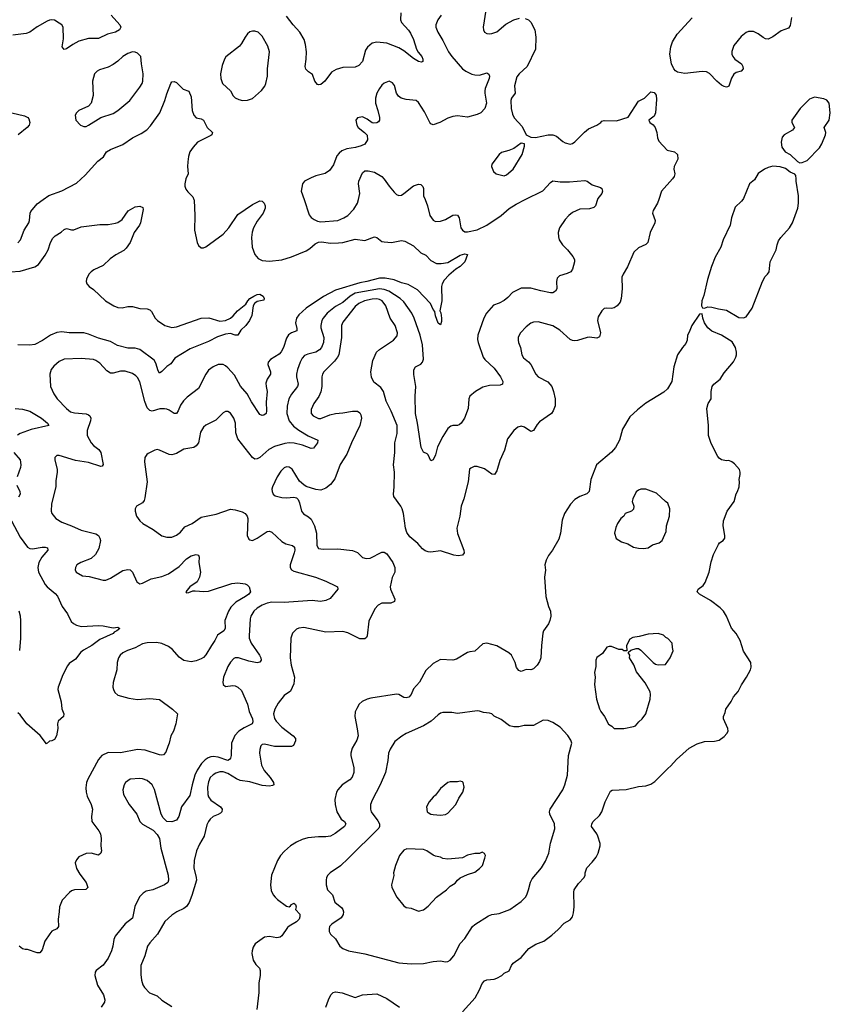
# Model space of a CAD drawing. Header units: inches. Extents: x 1954678 to 2060271, y 904822 to 1016299.
# Tile 334 of 403: x 2033306 to 2039940, y 953413 to 961472. Entities that reach past the tile are written whole.
import ezdxf

# ---------------------------------------------------------------- set-up
doc = ezdxf.new("R2010")
doc.units = ezdxf.units.IN
doc.header["$MEASUREMENT"] = 0
doc.layers.add('C0935', color=7, linetype='Continuous')
doc.layers.add('C0936', color=7, linetype='Continuous')

msp = doc.modelspace()

# ---------------------------------------------------------------- linework, layer by layer
at = {"layer": 'C0935', "color": 5}
for points, elevation in [([(2033230, 959408.4), (2033310, 959415.2), (2033431.3, 959448.7), (2033460.4, 959470), (2033515.8, 959544.2), (2033538.8, 959590), (2033557.3, 959650), (2033576.1, 959683.9), (2033596, 959704), (2033646, 959734), (2033670, 959754.8), (2033690, 959764), (2033730, 959753.4), (2033750, 959753.4), (2033810, 959776.4), (2033962.6, 959797.4), (2034030, 959795.3), (2034090, 959806.3), (2034110, 959813.1), (2034144, 959836), (2034192.4, 959907.6), (2034250, 959939.5), (2034290, 959945.5), (2034314.2, 959934.2), (2034317.6, 959917.6), (2034294, 959810), (2034286.4, 959790), (2034243.1, 959730), (2034208.9, 959650), (2034178.4, 959601.6), (2034157.6, 959582.4), (2034093, 959547), (2034045.6, 959514.4), (2033990, 959460.5), (2033914, 959426), (2033890.6, 959410), (2033872.7, 959390), (2033853, 959350), (2033850.5, 959330), (2033855.5, 959310), (2033874, 959290), (2033910, 959265.3), (2034008.9, 959170), (2034076.4, 959130), (2034110, 959116.9), (2034145.2, 959114.8), (2034190, 959123.6), (2034230, 959124.4), (2034290, 959108.9), (2034350, 959105.3), (2034370, 959098.4), (2034384, 959084), (2034414.4, 959030), (2034433, 959010), (2034494.9, 958970), (2034550, 958953), (2034590, 958959.3), (2034790.4, 959030.4), (2034852.7, 959032.7), (2034943.7, 959003.7), (2034990, 959010.3), (2035030, 959030.2), (2035052.6, 959047.4), (2035089.3, 959090.7), (2035157.2, 959142.8), (2035172, 959170), (2035189.5, 959190), (2035222, 959210), (2035250, 959224.2), (2035270, 959226.7), (2035298, 959210), (2035306.8, 959190), (2035303.6, 959176.4), (2035250, 959166), (2035226.8, 959150), (2035218, 959130), (2035206.8, 959050), (2035187.3, 959010), (2035157.3, 958970), (2035115.5, 958930), (2035090, 958889.3), (2035070.4, 958889.6), (2035030, 958902.9), (2034990, 958897.4), (2034924.1, 958875.9), (2034850, 958839.5), (2034700.6, 958779.4), (2034576.7, 958703.3), (2034544, 958656), (2034510, 958634.7), (2034470, 958593.6), (2034450, 958579.3), (2034438.3, 958598.3), (2034420.9, 958660.9), (2034405.6, 958685.6), (2034290, 958773.1), (2034250, 958784.7), (2034190, 958783.8), (2034105.2, 958805.2), (2034050, 958837.3), (2033950, 958865), (2033870, 958899.1), (2033830, 958909), (2033710, 958910.5), (2033650, 958917.7), (2033610, 958912.8), (2033558.7, 958890), (2033492.8, 958847.2), (2033430, 958815.1), (2033390, 958808.7), (2033290, 958811.1)], 520), ([(2033290, 959645.5), (2033311.8, 959670), (2033342.4, 959750), (2033379.8, 959810), (2033387.6, 959830), (2033392.3, 959887.7), (2033398.2, 959901.8), (2033450, 959965.5), (2033497.8, 960000)], 540), ([(2034732.4, 960000), (2034734.8, 959994.8), (2034740.3, 959870), (2034736.5, 959750), (2034758.4, 959650), (2034770, 959624), (2034790, 959605.5), (2034810, 959603.8), (2034830, 959613.4), (2034970, 959716.4), (2035016.3, 959770), (2035090, 959878.4), (2035210, 959958.7), (2035270, 959990.8), (2035290, 959986), (2035306, 959970), (2035314.8, 959950), (2035315.5, 959930), (2035297.6, 959890), (2035250, 959823.6), (2035219, 959770), (2035207.6, 959732.4), (2035202.6, 959690), (2035208.2, 959610), (2035229.3, 959549.3), (2035257.2, 959517.2), (2035290, 959500.4), (2035350, 959497), (2035450, 959505.8), (2035530, 959531.1), (2035650, 959580.2), (2035680.2, 959599.8), (2035723.1, 959636.9), (2035750, 959651.5), (2035774.6, 959654.6), (2035850, 959643.8), (2035914.9, 959645.1), (2035950.6, 959649.4), (2036050, 959677.1), (2036130, 959665.2), (2036210, 959695.8), (2036230, 959688.7), (2036270, 959657.7), (2036290, 959654), (2036350, 959649.1), (2036430, 959663.9), (2036458.9, 959658.9), (2036530, 959621.3), (2036590, 959564.9), (2036630, 959544.9), (2036670, 959502), (2036716.4, 959476.4), (2036755.8, 959475.8), (2036810, 959485.5), (2036910, 959544.9), (2036950, 959556.4), (2036971.3, 959551.3), (2036948.5, 959490), (2036910, 959451.2), (2036876.4, 959430), (2036819.2, 959380.8), (2036780.4, 959339.6), (2036763.1, 959310), (2036758.9, 959290), (2036760.4, 959170), (2036744, 959090), (2036752, 959072), (2036758.7, 959030), (2036758.3, 959001.7), (2036750, 958975.3), (2036730, 958989), (2036710, 959049), (2036704.2, 959084.2), (2036690, 959100.9), (2036666.6, 959150), (2036560.7, 959260.7), (2036485.1, 959305.1), (2036430, 959319.8), (2036370, 959343.2), (2036296.5, 959356.5), (2036250, 959357.2), (2036148, 959330), (2036090, 959319.9), (2035890, 959257.4), (2035792.1, 959207.9), (2035650, 959110.9), (2035590, 959056.9), (2035571.4, 959030), (2035561.8, 958990), (2035574, 958946), (2035573.8, 958926.2), (2035530, 958909.8), (2035505.9, 958894.1), (2035490, 958864.5), (2035466.2, 958790), (2035445.9, 958754.1), (2035430, 958736), (2035358.8, 958690), (2035339.1, 958670), (2035337.1, 958650), (2035358.3, 958590), (2035358, 958570), (2035330.2, 958529.8), (2035321.4, 958498.6), (2035322.2, 958470), (2035331, 958430), (2035323.2, 958343.2), (2035326, 958270), (2035322.4, 958250), (2035305.1, 958234.9), (2035290, 958231.6), (2035270, 958241.6), (2035204.1, 958344.1), (2035167.7, 958410), (2035113.4, 958473.4), (2035063, 958563), (2035010, 958623), (2034990, 958640.5), (2034970, 958649.6), (2034930, 958649.6), (2034888.1, 958631.9), (2034850, 958602.9), (2034830, 958572.3), (2034770, 958453.6), (2034676.6, 958383.4), (2034647, 958353), (2034622.8, 958317.2), (2034604.2, 958270), (2034590, 958247.8), (2034570, 958249.7), (2034530, 958276.1), (2034510, 958285.6), (2034490, 958288.7), (2034453.1, 958286.9), (2034390, 958268.4), (2034370, 958274.7), (2034350, 958294.5), (2034330, 958346.6), (2034290, 958507), (2034270, 958542.9), (2034256.8, 958556.8), (2034230, 958575.4), (2034170, 958595.6), (2034130, 958595.6), (2034070, 958579.3), (2034050, 958579.8), (2034019.2, 958599.2), (2033961, 958661), (2033930, 958684.2), (2033910, 958690.8), (2033810, 958699.8), (2033670, 958694), (2033630, 958675.1), (2033584.1, 958635.9), (2033563.8, 958610), (2033553.7, 958570), (2033559.5, 958470), (2033585.7, 958410), (2033613.1, 958370), (2033690, 958288.8), (2033723.1, 958263.1), (2033754.1, 958254.1), (2033850, 958247.7), (2033870, 958239.5), (2033880.3, 958230), (2033887.6, 958210), (2033885.2, 958190), (2033858.5, 958110), (2033858.5, 958070), (2033890, 958008.8), (2033910, 957987.6), (2033953.9, 957953.9), (2033970, 957930.4), (2033987.9, 957832.1), (2033980.7, 957819.3), (2033970, 957814.5), (2033870, 957847.8), (2033764.1, 957864.1), (2033630, 957904.5), (2033610, 957905.2), (2033594.8, 957890), (2033594, 957870), (2033611.8, 957790), (2033611.8, 957770), (2033602, 957698), (2033600.8, 957650), (2033565.7, 957510), (2033564.4, 957450), (2033568.2, 957430), (2033600.5, 957390), (2033650, 957358.7), (2033730, 957330.3), (2033810, 957294.6), (2033930, 957263.1), (2033950.4, 957250), (2033961.7, 957230), (2033966.3, 957210), (2033954.5, 957145.5), (2033925.9, 957094.1), (2033890, 957063.6), (2033806.8, 957030), (2033774, 957010), (2033762, 956990), (2033759.1, 956970), (2033767.3, 956950), (2033820.9, 956920.9), (2033874.1, 956914.1), (2033990, 956884.9), (2034010, 956884.9), (2034050, 956900.5), (2034150, 956963.8), (2034190, 956973.4), (2034210, 956970.7), (2034230.4, 956950.4), (2034264, 956870), (2034290, 956856.3), (2034310, 956860.5), (2034383.1, 956896.9), (2034470, 956915.2), (2034524.2, 956935.8), (2034610, 956997), (2034670, 957059.5), (2034710, 957084.4), (2034750, 957096.3), (2034770.5, 957090.5), (2034773.7, 957073.7), (2034772.7, 957030), (2034786, 956950), (2034778, 956910), (2034758.8, 956870), (2034698, 956830), (2034666, 956790), (2034670, 956782), (2034690, 956782.8), (2034723.7, 956796.3), (2034741.5, 956798.5), (2034813.3, 956793.3), (2034850, 956795.2), (2035042.9, 956857.1), (2035090, 956862.6), (2035150, 956855.5), (2035168, 956848), (2035182.8, 956830), (2035196, 956790), (2035180.5, 956770), (2035154, 956750), (2035075, 956705), (2035035.1, 956664.9), (2035015.3, 956630), (2034985.9, 956554.1), (2034988.2, 956490), (2034975.5, 956470), (2034926, 956434), (2034903.8, 956390), (2034874.4, 956350), (2034830, 956272.7), (2034810, 956252.3), (2034790, 956240.9), (2034750, 956224.5), (2034710, 956217), (2034650, 956227.3), (2034610, 956254.5), (2034556.2, 956316.2), (2034523.1, 956343.1), (2034470, 956367.5), (2034425.2, 956374.8), (2034348.1, 956371.9), (2034310, 956364.1), (2034250, 956329.8), (2034187.3, 956310), (2034150, 956291.1), (2034128.5, 956271.5), (2034114.6, 956250), (2034104, 956210), (2034101.3, 956150), (2034071.7, 956048.3), (2034068.7, 956008.7), (2034072.4, 955990), (2034084.9, 955964.9), (2034110, 955943.1), (2034198.2, 955918.2), (2034270, 955909.1), (2034370, 955916.5), (2034450, 955908.2), (2034557.1, 955830), (2034598.8, 955790), (2034584, 955710), (2034564.9, 955650), (2034544, 955610), (2034530.6, 955550), (2034517.1, 955522.9), (2034503, 955477), (2034484, 955456), (2034470, 955452.7), (2034450, 955456.2), (2034334, 955494), (2034270, 955497.6), (2034130, 955472.7), (2034030, 955475.1), (2033977.1, 955450), (2033950, 955418), (2033863.6, 955256.4), (2033852.4, 955230), (2033846.1, 955186.1), (2033849.2, 955149.2), (2033857.8, 955117.8), (2033890.4, 955050), (2033903, 955010), (2033893.4, 954950), (2033897.3, 954910), (2033954.4, 954834.4), (2033966.4, 954810), (2033973.4, 954770), (2033970.8, 954710), (2033974.8, 954670), (2033971, 954650), (2033950, 954633.2), (2033890, 954649.7), (2033850, 954648), (2033790, 954619.5), (2033770, 954597.2), (2033761.3, 954570), (2033770, 954526), (2033798.3, 954478.3), (2033850.7, 954410), (2033862.8, 954370), (2033847.3, 954352.7), (2033754, 954350), (2033730, 954340.9), (2033712.3, 954327.7), (2033654.6, 954265.4), (2033630.6, 954210), (2033630.4, 954170.4), (2033621.3, 954110), (2033624, 954050), (2033610.8, 954030), (2033570, 954011.8), (2033552.4, 953990), (2033510.7, 953930), (2033490, 953858), (2033470, 953834), (2033450, 953834), (2033370, 953862), (2033350, 953862), (2033330, 953868.7), (2033302, 953890)], 540), ([(2038034.2, 960000), (2038018.8, 959950), (2038005.5, 959934.5), (2037970, 959923.6), (2037890, 959922), (2037830, 959894), (2037799.1, 959870), (2037770, 959838), (2037724.4, 959770), (2037713, 959730), (2037715.2, 959695.2), (2037722, 959670), (2037746.8, 959630), (2037788.6, 959588.6), (2037833.8, 959533.8), (2037844.9, 959510), (2037844.9, 959490), (2037830.6, 959430), (2037816, 959410), (2037785.8, 959394.2), (2037724.1, 959375.9), (2037703.4, 959356.6), (2037699.1, 959330), (2037700.5, 959270), (2037690.4, 959249.7), (2037670, 959237), (2037650, 959235.6), (2037570, 959252.3), (2037490, 959276), (2037410, 959274), (2037339.4, 959240.6), (2037300.5, 959199.5), (2037270, 959175.1), (2037230, 959152), (2037183.8, 959136.2), (2037124.9, 959070), (2037103.7, 959030), (2037056, 958890), (2037053.5, 958853.5), (2037057, 958830), (2037099.6, 958710), (2037113.4, 958690), (2037190, 958619.5), (2037242, 958550), (2037259.3, 958510), (2037256, 958490), (2037238, 958482), (2037150, 958478.9), (2037095.3, 958464.7), (2037034.8, 958430), (2036990.7, 958390), (2036982, 958370), (2036974.9, 958290), (2036944.9, 958210), (2036919.1, 958170), (2036903.7, 958156.3), (2036890, 958149.7), (2036850, 958151.5), (2036833.4, 958146.6), (2036810, 958125.6), (2036770, 958061.6), (2036724.5, 957975.5), (2036707.7, 957910), (2036690, 957869), (2036670, 957862), (2036648.7, 957910), (2036639.3, 957919.3), (2036610, 957934), (2036591.8, 957970), (2036562.5, 958170), (2036546.2, 958250), (2036542.2, 958390), (2036547.4, 958470), (2036531.1, 958568.9), (2036532.5, 958607.5), (2036544.5, 958630), (2036590, 958652.7), (2036603, 958670), (2036610, 958694), (2036602.5, 958810), (2036583.4, 958890), (2036534.4, 959030), (2036514.4, 959070), (2036450, 959164.1), (2036418.7, 959190), (2036327.1, 959250), (2036290, 959264.9), (2036250, 959269.5), (2036050, 959234.9), (2036010.1, 959210), (2035950, 959158.6), (2035890, 959124.6), (2035821.8, 959070), (2035789.3, 959030), (2035779.7, 959010), (2035770.2, 958970.2), (2035771.3, 958950), (2035793.7, 958870), (2035791.6, 958830), (2035776.8, 958790), (2035760.2, 958770), (2035730, 958750.8), (2035664.7, 958735.3), (2035637.3, 958722.7), (2035617.7, 958702.3), (2035601.7, 958670), (2035579.8, 958610), (2035572.1, 958572.1), (2035572.1, 958550), (2035583.9, 958490), (2035579.1, 958470), (2035531.5, 958408.5), (2035509.2, 958370), (2035494.3, 958310), (2035492.7, 958250), (2035511, 958190), (2035546.7, 958146.7), (2035590, 958113.5), (2035666, 958066), (2035745.5, 958030), (2035743.8, 958010), (2035710, 957966), (2035690, 957962.9), (2035619.3, 957990), (2035553.5, 958006.5), (2035510, 958007.9), (2035476.5, 958003.5), (2035390, 957980.4), (2035345.8, 957954.2), (2035270, 957889.6), (2035250, 957877.6), (2035230, 957876.2), (2035210, 957889.6), (2035090, 958040.9), (2035073.5, 958090), (2035070.9, 958170), (2035057.4, 958210), (2035030, 958252.7), (2035010, 958266), (2034990, 958266), (2034970, 958255.1), (2034910, 958194), (2034830, 958154), (2034810, 958136), (2034784.6, 958095.4), (2034768.7, 958010), (2034750, 957983.6), (2034730, 957971.5), (2034650, 957957.4), (2034590, 957922.4), (2034550, 957909.7), (2034530, 957913), (2034450, 957949.6), (2034430, 957953.3), (2034412, 957950), (2034357.1, 957922.9), (2034346, 957914), (2034330.8, 957890), (2034327.7, 957852.3), (2034348.9, 957690), (2034330, 957558), (2034323.4, 957536.6), (2034310, 957517.2), (2034262, 957490), (2034251, 957470), (2034251.1, 957448.9), (2034260.7, 957410), (2034290.3, 957370.3), (2034314, 957350), (2034399.4, 957299.4), (2034470, 957248.7), (2034510, 957235.8), (2034550, 957237), (2034590, 957252.4), (2034621.1, 957278.9), (2034658.2, 957321.8), (2034717.6, 957350), (2034790, 957401.7), (2034913.5, 957426.5), (2035030, 957466), (2035070, 957462), (2035125.4, 957445.4), (2035151.2, 957431.2), (2035167, 957410), (2035174, 957390), (2035168.4, 957250), (2035181.6, 957221.6), (2035190, 957214.8), (2035210, 957210.8), (2035250, 957228), (2035330, 957283.8), (2035350, 957286.4), (2035370, 957277), (2035450, 957200.2), (2035483.4, 957183.4), (2035537.3, 957170), (2035554.4, 957154.4), (2035557.1, 957130), (2035553.1, 957110), (2035520.1, 957010), (2035520.2, 956990), (2035529.6, 956969.6), (2035550, 956959.7), (2035726.8, 956910), (2035810, 956877.3), (2035896.7, 956836.7), (2035905.5, 956830), (2035910.5, 956810), (2035845.9, 956734.1), (2035810, 956718), (2035768.9, 956711.1), (2035698.7, 956718.7), (2035470, 956703.4), (2035370, 956705.5), (2035330, 956696.5), (2035290, 956680.3), (2035250, 956656.8), (2035221.5, 956630), (2035197.3, 956590), (2035191.1, 956568.9), (2035182.6, 956430), (2035185.2, 956410), (2035199.2, 956370), (2035268.8, 956270), (2035279.5, 956250), (2035281.6, 956230), (2035270, 956215.1), (2035250, 956208.2), (2035182.4, 956222.4), (2035095.3, 956250), (2035070, 956249.7), (2035057.4, 956242.6), (2035030, 956213.6), (2035010, 956179.5), (2034974.6, 956090), (2034967.4, 956050), (2034970.7, 956030), (2034990, 956013.4), (2035050, 956023), (2035070, 956019.1), (2035090.3, 956010.3), (2035120.7, 955980.7), (2035170.4, 955870), (2035184.4, 955810), (2035211.8, 955750), (2035214.4, 955725.6), (2035208.2, 955710), (2035197.3, 955702.7), (2035143, 955677), (2035099.5, 955650), (2035067.5, 955612.5), (2035038.5, 955550), (2035035.3, 955450), (2035031.7, 955428.3), (2035023.4, 955416.6), (2035010, 955409.8), (2034930, 955437), (2034890, 955441.7), (2034870, 955439.1), (2034848.4, 955431.6), (2034824.6, 955415.4), (2034795.2, 955384.8), (2034757.5, 955330), (2034739.3, 955290), (2034716.3, 955210), (2034697.8, 955122.2), (2034630.1, 955029.9), (2034609.1, 954950.9), (2034590, 954919.5), (2034550, 954906.6), (2034510.6, 954909.4), (2034479.3, 954939.3), (2034464.2, 954970), (2034410, 955172.3), (2034389.7, 955210), (2034350, 955245.1), (2034310, 955259.1), (2034290, 955261), (2034210, 955255.8), (2034173, 955230), (2034161.6, 955210), (2034150.3, 955169.7), (2034155.6, 955130), (2034201.3, 955050), (2034265.5, 954970), (2034288, 954910), (2034310, 954888.4), (2034399.5, 954839.5), (2034430, 954804), (2034450.3, 954770.3), (2034461.3, 954690), (2034520.3, 954470), (2034524.4, 954430), (2034518, 954410), (2034490.8, 954390), (2034394.8, 954350), (2034341.6, 954338.4), (2034317, 954323), (2034287.4, 954292.6), (2034247.3, 954212.7), (2034230, 954119.3), (2034170, 954072), (2034087.6, 953972.4), (2034075.1, 953944.9), (2034068.7, 953890), (2034058, 953850), (2034030, 953792.3), (2033990, 953734.5), (2033930.8, 953690), (2033923, 953677), (2033922, 953650), (2033943.8, 953570), (2033992.7, 953490), (2034003.8, 953450), (2034000.5, 953430), (2033972.7, 953390)], 560), ([(2038535.9, 960000), (2038526.7, 959970), (2038488.7, 959910), (2038484.4, 959890), (2038506.7, 959830), (2038504.2, 959810), (2038464.9, 959730), (2038446.4, 959650), (2038428.9, 959631.1), (2038370, 959606), (2038330.4, 959570), (2038281.1, 959450), (2038243.1, 959390), (2038234.9, 959365.1), (2038236.9, 959270), (2038227, 959190), (2038219, 959161), (2038194.9, 959130), (2038170, 959115.1), (2038150, 959108.7), (2038110, 959111), (2038090, 959107.3), (2038070.5, 959090), (2038039.6, 959040.4), (2038033.4, 959010), (2038059.6, 958910), (2038050, 958876), (2038030, 958864.7), (2037970, 958873), (2037950, 958871.6), (2037870, 958846), (2037850, 958843.6), (2037830, 958847.6), (2037810, 958855.6), (2037725.1, 958930), (2037670, 958966), (2037550, 958998.3), (2037510, 958996.3), (2037490, 958989.6), (2037450, 958959.6), (2037404.4, 958910), (2037386.1, 958873.9), (2037384.4, 958850), (2037387, 958830), (2037403.1, 958790), (2037414.4, 958730), (2037430, 958705.5), (2037470, 958673), (2037490.2, 958650.2), (2037530.4, 958570), (2037550.2, 958550.2), (2037627.8, 958507.8), (2037660.4, 958470), (2037675.3, 958430), (2037687.6, 958370), (2037688.9, 958311.1), (2037672.2, 958270), (2037658.7, 958250), (2037560.3, 958179.7), (2037540.7, 958159.3), (2037510, 958109.5), (2037490, 958100.5), (2037438, 958138), (2037410, 958144.7), (2037383.6, 958136.4), (2037350.7, 958110), (2037297.6, 958042.4), (2037273.4, 957950), (2037235.6, 957864.4), (2037210, 957781.2), (2037190.3, 957749.7), (2037170, 957753.3), (2037110, 957796.9), (2037050, 957816.2), (2037024.9, 957815.1), (2036997.3, 957802.7), (2036987.5, 957792.5), (2036976, 957690), (2036939.6, 957550), (2036919, 957490), (2036909.1, 957410), (2036883.2, 957310), (2036888.2, 957268.2), (2036940.3, 957130), (2036943.8, 957110), (2036930.4, 957089.7), (2036894.6, 957085.4), (2036859, 957090), (2036750, 957126), (2036670, 957115.1), (2036650, 957117.6), (2036625.1, 957125.1), (2036601.7, 957141.7), (2036563.9, 957183.9), (2036499.3, 957239.3), (2036474.5, 957274.5), (2036462.4, 957310), (2036447.1, 957430), (2036435.4, 957470), (2036426.3, 957490), (2036367.1, 957570), (2036363.9, 957590), (2036369.8, 957650), (2036371.9, 957768.1), (2036365.6, 957830), (2036376.8, 957930), (2036375.1, 958010), (2036395.7, 958084.3), (2036396.4, 958150), (2036347.2, 958267.2), (2036304.7, 958350), (2036283.5, 958430), (2036260.8, 958460.8), (2036204.9, 958504.9), (2036185.9, 958545.9), (2036178.9, 958590), (2036195.8, 958684.2), (2036226, 958750), (2036250, 958773.1), (2036366, 958850), (2036394.7, 958885.3), (2036396.8, 958910), (2036378.8, 958970), (2036338.9, 959030), (2036301.7, 959130), (2036271.4, 959170), (2036250, 959182.8), (2036230, 959187.3), (2036190, 959183.9), (2036127.2, 959170), (2036080.8, 959150), (2036050, 959124.1), (2035950, 958996.9), (2035939.3, 958970), (2035938.8, 958870), (2035916.9, 958730), (2035907.7, 958710), (2035882.7, 958677.3), (2035795.2, 958590), (2035782.8, 958570), (2035777.8, 958550), (2035778.1, 958470), (2035770, 958427), (2035752.8, 958387.2), (2035713.7, 958330), (2035690, 958282), (2035690.4, 958250), (2035706.4, 958230), (2035750, 958208.9), (2035770, 958208.9), (2035842.8, 958237.2), (2035890, 958249.3), (2035950, 958254), (2036030, 958269.2), (2036070, 958267.2), (2036090, 958254.9), (2036098.8, 958238.8), (2036102.4, 958210), (2036089.2, 958150), (2036020.7, 958010), (2035983.6, 957916.4), (2035929.4, 957830.6), (2035885.7, 957714.3), (2035850, 957668.7), (2035810, 957638.8), (2035770, 957622.4), (2035730, 957626), (2035651.1, 957651.1), (2035630, 957664.5), (2035596.4, 957696.4), (2035534.8, 957794.8), (2035510.8, 957810.8), (2035490, 957812.3), (2035470, 957803.5), (2035442.9, 957777.1), (2035414.2, 957730), (2035376, 957650), (2035370.3, 957630), (2035372.2, 957610), (2035380.5, 957590), (2035396.5, 957576.5), (2035450, 957561.1), (2035490, 957558.7), (2035550, 957563.8), (2035570, 957558), (2035584.2, 957544.2), (2035596.7, 957516.7), (2035612.4, 957450), (2035629, 957429), (2035670, 957402.6), (2035690, 957383.7), (2035719.2, 957330), (2035734.2, 957270), (2035737.7, 957170), (2035750, 957145.3), (2035790, 957137.7), (2035910, 957140.3), (2036028.7, 957128.7), (2036070, 957110.5), (2036110.3, 957070.3), (2036141.7, 957061.7), (2036173.9, 957066.1), (2036270, 957114.4), (2036290, 957113), (2036310, 957099.3), (2036360.3, 957030), (2036376.4, 956990), (2036374.9, 956950), (2036354.2, 956905.8), (2036338.9, 956830), (2036340.3, 956810), (2036375.6, 956730), (2036372, 956710), (2036344.5, 956695.5), (2036270, 956697), (2036240, 956680), (2036211.5, 956650), (2036162.8, 956550), (2036150.2, 956429.8), (2036144.4, 956415.6), (2036130, 956404.2), (2036090, 956405.3), (2035990, 956454.4), (2035950, 956465.4), (2035810, 956458.2), (2035630, 956496.3), (2035590, 956491.5), (2035570, 956482.9), (2035538, 956450), (2035526, 956410), (2035520.7, 956250), (2035528.4, 956190), (2035554.2, 956090), (2035550, 956037.2), (2035523.4, 955976.6), (2035470, 955940.4), (2035420.5, 955879.5), (2035392.9, 955830), (2035384.4, 955790), (2035391.7, 955751.7), (2035404.2, 955730), (2035450, 955681.7), (2035543.7, 955610), (2035563.1, 955590), (2035564.2, 955570), (2035547.6, 955532.4), (2035530, 955523.1), (2035390, 955524.2), (2035310, 955543), (2035290, 955539.6), (2035279.3, 955530), (2035270, 955498), (2035269.1, 955470), (2035284.4, 955370), (2035306.1, 955326.1), (2035354.9, 955270), (2035381.7, 955230), (2035384.9, 955210), (2035376.1, 955203.9), (2035350, 955199.8), (2035290, 955203.2), (2035190, 955234), (2035110, 955245), (2035079.2, 955259.2), (2035010, 955303.7), (2034970, 955316.2), (2034944.6, 955315.4), (2034910, 955304.4), (2034890, 955292.8), (2034866, 955270), (2034850, 955234.5), (2034843.3, 955190), (2034846.6, 955130), (2034852, 955112), (2034870, 955084.2), (2034950.3, 955030), (2034964.2, 955010), (2034960.3, 954990), (2034950, 954978.9), (2034930, 954965.6), (2034888.2, 954950), (2034863.7, 954930), (2034850.3, 954910), (2034837.2, 954882.8), (2034816.5, 954790), (2034777, 954723), (2034752, 954670), (2034734.9, 954590), (2034730.3, 954530), (2034751, 954451), (2034751.6, 954430), (2034715.7, 954304.3), (2034692, 954248), (2034670, 954214.4), (2034650, 954197.8), (2034593, 954170), (2034550, 954142), (2034494.4, 954090), (2034432.7, 953987.3), (2034370, 953915.6), (2034353.1, 953890), (2034331.2, 953808.8), (2034298.7, 953730), (2034296.7, 953656.7), (2034303.1, 953610), (2034313, 953573), (2034326.4, 953550), (2034367.1, 953507.1), (2034430, 953483.1), (2034470, 953448.4), (2034550, 953396.3)], 580), ([(2035634.1, 960000), (2035676.1, 959876.1), (2035692.3, 959852.3), (2035716.2, 959836.2), (2035742.6, 959822.6), (2035770, 959818), (2035910, 959830.2), (2035959.5, 959850), (2035990.7, 959869.3), (2036039.3, 959920.7), (2036071.1, 959970), (2036077.7, 960000)], 560), ([(2036623, 960000), (2036644.2, 959950), (2036663.1, 959870), (2036690, 959830.7), (2036710, 959820.5), (2036750, 959822.4), (2036790, 959837.6), (2036850, 959871.6), (2036870, 959876), (2036890, 959872.7), (2036902, 959850), (2036917.4, 959770), (2036928.5, 959748.5), (2036950, 959736), (2036970, 959735.2), (2037050, 959753.4), (2037128.2, 959790), (2037245.1, 959870), (2037312.8, 959927.2), (2037370, 959963.1), (2037443.6, 960000)], 560), ([(2039223, 960000), (2039213.1, 959986.9), (2039162, 959938), (2039130.5, 959850), (2039120.5, 959790), (2039063, 959670), (2039043.8, 959610), (2038998, 959530), (2038968.5, 959451.5), (2038934.2, 959345.8), (2038904.9, 959215.1), (2038887.3, 959170), (2038886.8, 959130), (2038892.7, 959112.7), (2038910, 959112), (2038938, 959122), (2038970, 959120.7), (2039024.6, 959104.6), (2039090, 959093.7), (2039190, 959034), (2039230, 959032.4), (2039250, 959040.5), (2039299.5, 959110), (2039385.1, 959330), (2039407, 959370), (2039426.6, 959390), (2039438, 959410), (2039446.6, 959490), (2039495.6, 959590), (2039503.6, 959630), (2039516.9, 959663.1), (2039533.6, 959690), (2039605.1, 959770), (2039629.6, 959810), (2039673.6, 959930), (2039679.6, 959970), (2039680.1, 960000)], 620), ([(2036930, 953351), (2037032.7, 953467.3), (2037068.2, 953531.8), (2037090, 953582.8), (2037110, 953605.5), (2037130, 953614), (2037190, 953619.5), (2037210, 953626.4), (2037251.1, 953648.9), (2037271.5, 953668.5), (2037311.5, 953688.5), (2037329.5, 953730), (2037343.7, 953750), (2037410, 953795.5), (2037472.7, 953870), (2037530, 953906), (2037596, 953930), (2037661.2, 953978.8), (2037713.8, 954026.2), (2037762, 954078), (2037810, 954106), (2037829.3, 954130), (2037838.3, 954161.7), (2037843.6, 954210), (2037840.5, 954330), (2037843.6, 954350), (2037878.6, 954401.4), (2037926, 954450), (2037933.2, 954470), (2037933.2, 954490), (2037947, 954530), (2037990, 954575.5), (2038022.2, 954617.8), (2038039.7, 954650), (2038056.9, 954710), (2038057.6, 954730), (2038037.6, 954790), (2038029.6, 954810), (2037986, 954870), (2037987.8, 954890), (2037998.4, 954910), (2038050, 954959.1), (2038069.6, 954990), (2038098.4, 955070), (2038141.7, 955158.3), (2038154.5, 955165.5), (2038270, 955170.4), (2038370, 955194.9), (2038430, 955201.6), (2038470, 955214.9), (2038503.9, 955236.1), (2038610, 955343.8), (2038635.6, 955364.4), (2038682, 955418), (2038785.2, 955510), (2038850, 955545.5), (2038910, 955565.5), (2038992.5, 955567.5), (2039030, 955576), (2039070, 955604.7), (2039094, 955630), (2039104, 955650), (2039101.2, 955670), (2039065.2, 955750), (2039065.2, 955770), (2039078.6, 955801.4), (2039084, 955830), (2039129.5, 955890.5), (2039146.6, 955930), (2039185.1, 955974.9), (2039211.7, 956028.3), (2039252.7, 956090), (2039285.2, 956150), (2039292.9, 956172.9), (2039289.2, 956210), (2039230, 956304), (2039202.9, 956390), (2039169.7, 956449.7), (2039130, 956493.2), (2039089.7, 956589.7), (2039064.5, 956630), (2039038.2, 956658.2), (2038958.6, 956718.6), (2038869.2, 956770), (2038849.3, 956790), (2038857.2, 956810), (2038898.3, 956841.7), (2038915.3, 956864.7), (2038947.3, 956950), (2038964.9, 957035.1), (2038984.9, 957095.1), (2039023.3, 957176.7), (2039034, 957190), (2039064, 957210), (2039076, 957230), (2039077.2, 957250), (2039063.7, 957330), (2039066.6, 957370), (2039095.1, 957450), (2039152.7, 957530), (2039169.6, 957590.4), (2039181.2, 957610), (2039194, 957650), (2039197.2, 957690), (2039194, 957710), (2039202, 957750), (2039202, 957770), (2039195.3, 957790), (2039156.5, 957836.5), (2039134.8, 957854.8), (2039110, 957865.2), (2039090, 957862.7), (2039050, 957869.2), (2039030, 957884), (2039018, 957898), (2038963.3, 958003.3), (2038943.7, 958070), (2038942.7, 958150), (2038929.5, 958290), (2038940.9, 958330), (2038964.5, 958370), (2038963.7, 958430), (2038972.3, 958470), (2038985.2, 958490), (2039039.3, 958530), (2039070, 958582.8), (2039146.8, 958673.2), (2039166, 958710), (2039172.7, 958730), (2039172.7, 958750), (2039164, 958790), (2039135.3, 958835.3), (2039050, 958889.6), (2038970, 958922.9), (2038937, 958950), (2038909.2, 958990), (2038896, 959030), (2038890, 959066), (2038870, 959062), (2038807.7, 958970), (2038785.5, 958914.5), (2038770.8, 958890), (2038768, 958850), (2038758, 958822), (2038730, 958789.3), (2038690.4, 958730), (2038659.5, 958630), (2038643, 958510), (2038607.3, 958450), (2038577.2, 958422.8), (2038430, 958332.7), (2038360.7, 958279.3), (2038299.2, 958220.8), (2038239.6, 958120.4), (2038213.1, 958030), (2038182.3, 957970), (2038150, 957933), (2038026.4, 957830), (2037978.6, 957710), (2037966, 957610), (2037948.4, 957591.6), (2037889.3, 957570.7), (2037850, 957546), (2037812.3, 957507.7), (2037763.7, 957430), (2037744.8, 957375.2), (2037730.3, 957270), (2037718.2, 957221.8), (2037666, 957130), (2037633.4, 957086.6), (2037615.5, 957050), (2037603, 957010), (2037608, 956968), (2037601.3, 956910), (2037610.6, 956750), (2037632.7, 956670), (2037648.7, 956630), (2037652, 956590), (2037645.1, 956554.9), (2037633.8, 956526.2), (2037593, 956470), (2037586, 956450), (2037574.9, 956350), (2037571.8, 956250), (2037560.3, 956219.7), (2037542, 956190), (2037510, 956158), (2037490, 956152), (2037450, 956153.2), (2037410, 956137.6), (2037390, 956146.3), (2037371.6, 956170), (2037359.7, 956210), (2037331, 956270), (2037310, 956291.5), (2037210, 956347.3), (2037130, 956369.3), (2037096.8, 956363.2), (2037030, 956304.5), (2036990, 956299.5), (2036970, 956291.8), (2036881.7, 956238.3), (2036850, 956229.6), (2036750, 956235.1), (2036690, 956203.7), (2036630, 956146.6), (2036576.5, 956050), (2036530, 955994.3), (2036510.1, 955949.9), (2036490, 955927.3), (2036470, 955922.2), (2036450, 955925.8), (2036410, 955949.8), (2036390, 955952), (2036180.2, 955919.8), (2036149, 955911), (2036108.9, 955891.1), (2036084.9, 955870), (2036064.4, 955835.6), (2036051.8, 955808.2), (2036047.4, 955770), (2036068.1, 955668.1), (2036074.7, 955610), (2036065.3, 955574.7), (2036025.7, 955510), (2036016.5, 955470), (2036016.5, 955450), (2036041.3, 955350), (2036039.1, 955310), (2036026.2, 955273.8), (2036008.7, 955251.3), (2035944.9, 955210), (2035908.5, 955170), (2035898.7, 955150), (2035886, 955090), (2035888.9, 955050), (2035902.6, 954990), (2035937.7, 954930), (2035963.1, 954910), (2035976, 954890), (2035964, 954870), (2035887.5, 954812.5), (2035850, 954790.9), (2035810, 954785.1), (2035750, 954785.4), (2035665.2, 954774.8), (2035617.7, 954762.3), (2035570, 954741.6), (2035522, 954710), (2035473, 954667), (2035440.5, 954630), (2035416.4, 954590), (2035366.7, 954470), (2035359.5, 954390), (2035365.1, 954345.1), (2035380.5, 954310), (2035397.1, 954290), (2035417.1, 954270), (2035490, 954217), (2035510, 954210.4), (2035522, 954218), (2035529.8, 954230.2), (2035550, 954240.3), (2035564.4, 954230), (2035568, 954210), (2035564, 954190), (2035598.3, 954150), (2035599.2, 954130), (2035592, 954110), (2035571.3, 954088.7), (2035510, 954054.2), (2035497.3, 954042.7), (2035450, 953974.7), (2035436.8, 953963.2), (2035410, 953957.7), (2035350, 953969.6), (2035310, 953962.9), (2035233, 953907), (2035218, 953882), (2035208.9, 953851.1), (2035207, 953830), (2035215.6, 953775.6), (2035238.4, 953738.4), (2035268.4, 953708.4), (2035274.9, 953690), (2035274, 953650), (2035262.4, 953590), (2035262.4, 953510), (2035245.3, 953370)], 620), ([(2033270, 958290.3), (2033330, 958285.6), (2033390, 958267.9), (2033485.5, 958210), (2033534, 958170), (2033544.7, 958150), (2033400.6, 958119.4), (2033310, 958086.6), (2033287, 958073)], 520), ([(2033257.4, 957930), (2033309.1, 957870), (2033316.5, 957830), (2033312.9, 957807.1), (2033285.2, 957730)], 520), ([(2033282.4, 957662.4), (2033306.7, 957610), (2033310.2, 957589.8), (2033295.1, 957564.9)], 520), ([(2033239.7, 957370), (2033310, 957237.6), (2033370, 957154), (2033390, 957143.6), (2033410, 957141.3), (2033490, 957155.9), (2033515.5, 957155.5), (2033533, 957150), (2033535.3, 957130), (2033487.8, 957072.2), (2033461.4, 957030), (2033454.4, 956990), (2033459.8, 956950), (2033514, 956850), (2033531.2, 956830), (2033596.9, 956776.9), (2033614.8, 956754.8), (2033652.3, 956670), (2033696.1, 956610), (2033728, 956548), (2033745.3, 956530), (2033770, 956515.6), (2033810, 956505.2), (2033952.7, 956512.7), (2033990.3, 956510.3), (2034070, 956495.5), (2034110, 956501), (2034124.7, 956490), (2034101, 956470), (2034079.9, 956460.1), (2034070, 956448.5), (2033961.5, 956398.5), (2033897.1, 956350), (2033827.6, 956312.4), (2033805.3, 956294.7), (2033761.6, 956238.4), (2033710, 956202.4), (2033696.7, 956183.3), (2033658.5, 956110), (2033621.3, 956010), (2033619.5, 955990), (2033644.9, 955890), (2033650.5, 955830.5), (2033666, 955790), (2033664.7, 955770), (2033621, 955730), (2033616, 955710), (2033618, 955670), (2033606, 955610), (2033590, 955582), (2033570, 955568.7), (2033550, 955568), (2033526, 955546), (2033473.2, 955613.2), (2033365.2, 955710), (2033310, 955784), (2033290, 955799)], 520), ([(2033306, 956310), (2033316.2, 956410), (2033315.9, 956555.9), (2033312.9, 956590), (2033301.3, 956630)], 520), ([(2035812.6, 953390), (2035832.3, 953450), (2035851.2, 953490), (2035870, 953508.8), (2035890, 953514.6), (2035946.1, 953506.1), (2036050, 953470.4), (2036110, 953490.3), (2036230, 953498), (2036310, 953460.3), (2036414.8, 953390)], 620)]:
    msp.add_lwpolyline(points, dxfattribs=dict(at, elevation=elevation))
for points, elevation in [([(2038430, 957628.7), (2038390, 957628.7), (2038370, 957622), (2038350, 957608), (2038322.8, 957550), (2038318, 957530), (2038330.9, 957490.9), (2038330, 957466), (2038314, 957450), (2038262, 957430), (2038251.1, 957408.9), (2038224.7, 957390), (2038198.8, 957350), (2038184.1, 957315.9), (2038174.8, 957270), (2038186.8, 957226.8), (2038230, 957198), (2038282, 957182), (2038330, 957156), (2038370, 957146.8), (2038410, 957144), (2038430, 957147.3), (2038449.1, 957150.9), (2038485.6, 957174.4), (2038538, 957190), (2038564, 957210), (2038596.6, 957283.4), (2038598, 957330), (2038622.7, 957410), (2038626, 957470), (2038610, 957515.3), (2038590, 957528.7), (2038518, 957598)], 640), ([(2038530, 956448.7), (2038450, 956444), (2038375.3, 956424.7), (2038323.5, 956416.5), (2038298, 956402), (2038272, 956350), (2038274, 956306), (2038250, 956306), (2038236.4, 956316.4), (2038210, 956318), (2038150, 956342), (2038130, 956342), (2038110, 956335.3), (2038075.9, 956284.1), (2038028.5, 956251.5), (2038020.7, 956230), (2038022, 956178), (2038010.9, 956129.1), (2038014.8, 956090), (2038010.8, 956030), (2038027.3, 955910), (2038050.7, 955830.7), (2038061, 955810), (2038091, 955770), (2038125.4, 955705.4), (2038150.9, 955690.9), (2038170, 955672), (2038250, 955671), (2038330, 955687.3), (2038346, 955694), (2038373.4, 955726.6), (2038400.9, 955750), (2038429.4, 955790), (2038465.2, 955910), (2038469.2, 955950), (2038465.2, 955970), (2038423.9, 956043.9), (2038354.5, 956134.5), (2038332, 956192), (2038295.3, 956250), (2038298, 956270), (2038286, 956294), (2038308, 956312), (2038350, 956324.7), (2038370, 956324.7), (2038390, 956311.3), (2038490, 956211.3), (2038510, 956198), (2038530, 956191.3), (2038590, 956194), (2038628, 956250), (2038654.6, 956305.4), (2038647.3, 956332.7), (2038646, 956370), (2038610, 956408), (2038594.6, 956414.6), (2038573.6, 956433.6)], 640), ([(2037050, 955814.5), (2036890, 955794.5), (2036841.2, 955801.2), (2036770, 955800.9), (2036750, 955796), (2036730, 955782.7), (2036674, 955730), (2036610, 955691.5), (2036470, 955629.5), (2036431.9, 955608.1), (2036376.4, 955563.6), (2036337.2, 955502.8), (2036324.2, 955470), (2036318.4, 955410), (2036298.7, 955310), (2036255.8, 955210), (2036190, 955083.7), (2036177.8, 955050), (2036176.5, 955010), (2036182.3, 954990), (2036236.4, 954916.4), (2036249.2, 954890), (2036250.2, 954870), (2036244.2, 954855.8), (2035994.3, 954605.7), (2035930, 954547.3), (2035847.7, 954490), (2035827.7, 954470), (2035818, 954450), (2035813, 954430), (2035813, 954390), (2035825.5, 954350), (2035865.5, 954310), (2035886, 954250), (2035942, 954202), (2035950.4, 954190), (2035954.9, 954170), (2035952.7, 954147.3), (2035937.6, 954122.4), (2035860.4, 954070), (2035842.6, 954050), (2035837.6, 954030), (2035839.5, 954010), (2035850, 953987.3), (2035891, 953950), (2035926.8, 953890), (2035951, 953870), (2035998, 953850), (2036130, 953825.3), (2036410, 953753.1), (2036510, 953744.2), (2036610, 953746.7), (2036690, 953764.4), (2036750, 953768.2), (2036790, 953762), (2036810, 953764), (2036830, 953774), (2036859.6, 953810), (2036909.8, 953910.2), (2036948.3, 953951.7), (2037011.1, 954048.9), (2037030, 954066), (2037141.7, 954138.3), (2037170, 954148.2), (2037230, 954155.3), (2037317.2, 954190), (2037410, 954255.8), (2037444.2, 954290), (2037455.1, 954310), (2037471, 954349), (2037487.5, 954412.5), (2037500.6, 954439.4), (2037576.3, 954530), (2037610, 954584.9), (2037635.8, 954650), (2037650, 954731.3), (2037685.6, 954850), (2037682.4, 954890), (2037645.1, 954970), (2037642.6, 954990), (2037646.9, 955010), (2037750.9, 955169.1), (2037767.8, 955210), (2037789.6, 955290), (2037797, 955450), (2037824, 955550), (2037816.5, 955576.5), (2037792.9, 955612.9), (2037730, 955681.2), (2037670, 955721.2), (2037630, 955736), (2037590, 955738), (2037510, 955695.1), (2037434.5, 955694.5), (2037390, 955685.1), (2037350, 955684.5), (2037313.8, 955693.8), (2037244.8, 955744.8), (2037190, 955772.7), (2037169.6, 955789.6), (2037150, 955796.2), (2037100.5, 955800.5), (2037070, 955812.3)], 640), ([(2036910, 955239), (2036890, 955234), (2036830, 955235.3), (2036810, 955229), (2036750, 955179), (2036710, 955124), (2036690.6, 955109.4), (2036656, 955070), (2036636, 955030), (2036641, 954990), (2036650, 954982.8), (2036670, 954970.8), (2036690, 954966), (2036750, 954961.3), (2036790, 954965.7), (2036810, 954978), (2036876, 955050), (2036899.5, 955100.5), (2036933.2, 955150), (2036942, 955190), (2036935.3, 955230), (2036930, 955234)], 660), ([(2036473.2, 954686.8), (2036450, 954676), (2036413, 954630), (2036381.6, 954550), (2036364.9, 954490), (2036367.1, 954467.1), (2036348, 954390), (2036350.6, 954370.6), (2036391, 954290), (2036450, 954218), (2036470, 954206), (2036510, 954201), (2036570, 954174.8), (2036610, 954187.3), (2036650, 954216), (2036717.2, 954290), (2036799.3, 954350), (2036830, 954379.1), (2036870, 954404), (2036889.6, 954430.4), (2036910, 954447.3), (2036970, 954477.1), (2037030, 954494), (2037070, 954524), (2037092.3, 954550), (2037113.2, 954610), (2037119, 954630), (2037110, 954648), (2037090, 954658), (2037070, 954648.7), (2037030, 954649), (2036970, 954633.2), (2036930, 954613.2), (2036810, 954600.7), (2036770, 954607.3), (2036750, 954617), (2036710, 954625.1), (2036690, 954633.3), (2036638, 954670), (2036610, 954679.8)], 660)]:
    msp.add_lwpolyline(points, close=True, dxfattribs=dict(at, elevation=elevation))
at = {"layer": 'C0936', "color": 5}
for points, elevation in [([(2037121.3, 961550), (2037099.1, 961410), (2037100.7, 961390), (2037110.6, 961370.6), (2037130, 961360.7), (2037150, 961357.3), (2037170, 961359.1), (2037210, 961373), (2037285.4, 961434.6), (2037350, 961470.7), (2037394.8, 961485.2)], 580), ([(2034054.9, 961510), (2034126.4, 961430), (2034132.4, 961410), (2034123, 961390), (2034089.2, 961370.8), (2034025.4, 961354.6), (2033950, 961319.2), (2033870, 961317.4), (2033790, 961296.8), (2033742, 961270), (2033690, 961233.2), (2033670, 961229), (2033654, 961250), (2033665.2, 961314.8), (2033660.5, 961410), (2033650, 961429.4), (2033630, 961445.1), (2033590, 961467.3), (2033570, 961471.8), (2033550, 961469.6), (2033530, 961460.7), (2033450, 961414), (2033390, 961371.2), (2033360, 961360), (2033250, 961347.1)], 540), ([(2036426.4, 961530), (2036422, 961470), (2036431.6, 961450), (2036487.8, 961387.8), (2036503.1, 961363.1), (2036527.8, 961310), (2036552.4, 961232.4), (2036566.6, 961206.6), (2036596.5, 961170), (2036603.8, 961150), (2036604.7, 961130), (2036594, 961126), (2036569.4, 961130), (2036530, 961154.7), (2036450, 961218), (2036410, 961241.3), (2036310, 961279.2), (2036230, 961288.2), (2036190, 961280.5), (2036151.7, 961248.3), (2036136.5, 961223.5), (2036110.4, 961129.7), (2036081.6, 961098.4), (2036050, 961082.9), (2035950, 961081.3), (2035896, 961064), (2035858.3, 961041.7), (2035803.1, 960970), (2035770, 960941.6), (2035750, 960938), (2035743.3, 960943.3), (2035720.7, 960970), (2035702.7, 961022.7), (2035670, 961046), (2035648.2, 961068.2), (2035642.9, 961090), (2035651.3, 961150), (2035653.3, 961210), (2035646.2, 961270), (2035634.5, 961310), (2035598.7, 961370), (2035544.2, 961430), (2035490, 961502)], 540), ([(2036755.8, 961510), (2036728.4, 961470), (2036712.2, 961430), (2036712.2, 961410), (2036728.4, 961370), (2036770, 961303), (2036814.6, 961210), (2036842.6, 961170), (2036930.3, 961070.3), (2036957.3, 961050), (2037006.6, 961026.6), (2037030, 961021.1), (2037070, 961019.6), (2037130, 961038.4), (2037145.5, 961025.5), (2037150.2, 961010), (2037148.9, 960990), (2037116, 960910), (2037111.8, 960890), (2037111.7, 960870), (2037126.9, 960790), (2037113.6, 960746.4), (2037079.1, 960710), (2037050, 960696.3), (2036970, 960675.6), (2036890, 960686.6), (2036850, 960680.5), (2036810, 960666.9), (2036744, 960630), (2036690, 960611.6), (2036670, 960619.5), (2036662.4, 960630), (2036619.6, 960719.6), (2036570, 960795.1), (2036549.8, 960809.8), (2036470, 960818), (2036427, 960830), (2036406, 960846), (2036389.6, 960870), (2036372.8, 960932.8), (2036356.9, 960956.9), (2036330, 960969.4), (2036290, 960953.3), (2036270, 960936.3), (2036250, 960909.6), (2036228.4, 960870), (2036217.2, 960830), (2036217.6, 960790), (2036237.3, 960730), (2036250, 960672), (2036250.3, 960649.7), (2036242.8, 960637.2), (2036230, 960627), (2036204.4, 960624.4), (2036190, 960629.5), (2036150, 960658.7), (2036110, 960676.3), (2036071.3, 960670), (2036057.3, 960650), (2036063.8, 960610), (2036075.5, 960590), (2036127.3, 960550), (2036148.2, 960528.2), (2036153, 960490), (2036130, 960453.2), (2036101.3, 960438.7), (2036054.9, 960425.1), (2035983.6, 960416.4), (2035942, 960398), (2035919.9, 960380.1), (2035902.3, 960357.7), (2035874.2, 960285.8), (2035841.6, 960238.4), (2035805.3, 960214.7), (2035730, 960194.8), (2035690, 960176.8), (2035636.3, 960150), (2035621.3, 960130), (2035610.4, 960070), (2035634.1, 960000)], 560), ([(2037443.4, 961483.4), (2037470.5, 961470.5), (2037490, 961451), (2037520.5, 961390), (2037530.3, 961330.3), (2037526.3, 961230), (2037458, 961090), (2037392.4, 961030), (2037375.2, 961004.8), (2037356.5, 960930), (2037361.7, 960870), (2037332, 960830), (2037324.4, 960810), (2037326.6, 960746.6), (2037338.2, 960698.2), (2037352.2, 960670), (2037418.8, 960598.8), (2037450.4, 960530.4), (2037490, 960511), (2037527.1, 960507.1), (2037630, 960528.9), (2037670, 960530.4), (2037699.1, 960519.1), (2037750, 960475.5), (2037770, 960463.8), (2037810, 960453), (2037830, 960459.3), (2037850, 960472.7), (2037927.2, 960552.8), (2037960.9, 960579.1), (2038030, 960610.4), (2038061.2, 960630), (2038070, 960641), (2038090, 960646.8), (2038190, 960645.5), (2038286, 960674), (2038370, 960806.8), (2038419, 960830), (2038470, 960881), (2038497.3, 960877.3), (2038514.9, 960854.9), (2038518, 960818), (2038510, 960709), (2038497, 960683), (2038454, 960650), (2038464, 960630), (2038491.3, 960611.3), (2038507, 960590), (2038518.9, 960550), (2038524.4, 960504.4), (2038537.6, 960477.6), (2038604.9, 960404.9), (2038664.7, 960390), (2038688.1, 960368.1), (2038692.7, 960330), (2038661.6, 960270), (2038658, 960250), (2038666, 960210), (2038661.6, 960190), (2038648.2, 960170), (2038557.4, 960070), (2038535.9, 960000)], 580), ([(2039622.8, 961490), (2039610, 961425.2), (2039597.4, 961402.6), (2039538, 961382), (2039468.6, 961331.4), (2039430, 961313.5), (2039410, 961316), (2039390, 961325.4), (2039350, 961356.9), (2039310, 961376.2), (2039270, 961374.5), (2039250, 961367), (2039210, 961335.6), (2039150, 961260.9), (2039132.8, 961212.8), (2039132.4, 961190), (2039141.6, 961170), (2039159.1, 961150), (2039214, 961110), (2039224.9, 961090), (2039225.5, 961070), (2039210, 961052.3), (2039170, 961039.6), (2039150, 961026), (2039130, 960994), (2039110.4, 960929.7), (2039098.4, 960921.6), (2039090, 960919.5), (2039070, 960925.1), (2039050, 960936.4), (2039009.8, 960969.8), (2038950, 961033.3), (2038926, 961046), (2038889.7, 961049.7), (2038750, 961033), (2038690, 961042.4), (2038672.7, 961052.7), (2038658.4, 961070), (2038640.5, 961110), (2038625.1, 961190), (2038633.7, 961250), (2038648.4, 961290), (2038687.3, 961352.7), (2038810, 961488)], 580), ([(2033497.8, 960000), (2033545.6, 960034.4), (2033650, 960071.7), (2033770, 960134.3), (2033840.7, 960199.3), (2033944.2, 960315.8), (2033991, 960349), (2034017.6, 960390), (2034050, 960410.2), (2034149.3, 960450), (2034230, 960506.4), (2034299.5, 960540.5), (2034347.7, 960572.3), (2034376.5, 960603.5), (2034452.8, 960710), (2034493.7, 960810), (2034510, 960866.8), (2034542, 960950), (2034550, 960962.8), (2034570, 960966.8), (2034590, 960958.8), (2034643.1, 960903.1), (2034690, 960886.8), (2034710, 960842), (2034718, 960730), (2034730.5, 960690.5), (2034750.5, 960670.5), (2034790, 960662), (2034810, 960650.6), (2034840.5, 960590), (2034884, 960550), (2034879.1, 960530), (2034870, 960523.6), (2034762.4, 960470), (2034724.4, 960430), (2034699.5, 960390), (2034687.5, 960352.5), (2034680.9, 960310), (2034678.9, 960270), (2034683.8, 960210), (2034666.7, 960170), (2034658.7, 960130), (2034658.7, 960110), (2034666.4, 960086.4), (2034682.7, 960062.7), (2034722, 960022), (2034732.4, 960000)], 540), ([(2033135.5, 960735.5), (2033345.5, 960685.5), (2033372.7, 960672.7), (2033382, 960662), (2033390.4, 960630.4), (2033382.4, 960610), (2033366, 960590), (2033293, 960530)], 540), ([(2039680.1, 960000), (2039680.5, 960030), (2039659.3, 960150), (2039661.2, 960170), (2039656.5, 960196.5), (2039648.9, 960208.9), (2039610, 960224), (2039573.6, 960253.6), (2039529.3, 960269.3), (2039470, 960272.7), (2039430, 960263.7), (2039401, 960250), (2039350, 960212.7), (2039318.7, 960161.3), (2039278.8, 960130), (2039230.3, 960009.7), (2039223, 960000)], 620), ([(2036077.7, 960000), (2036088.7, 960050), (2036079.8, 960130), (2036082.2, 960150), (2036110, 960218), (2036130, 960236), (2036156.5, 960236.5), (2036210, 960224.9), (2036270, 960188.4), (2036290, 960168), (2036328.9, 960110), (2036370, 960059.5), (2036390, 960040.4), (2036410, 960033.7), (2036430, 960036.5), (2036450, 960048.7), (2036530, 960111.6), (2036570, 960125.3), (2036590, 960124.4), (2036605.8, 960105.9), (2036610.3, 960089.7), (2036610.4, 960030), (2036623, 960000)], 560), ([(2037443.6, 960000), (2037587.8, 960072.2), (2037650, 960140.5), (2037670, 960153.4), (2037730, 960145.5), (2037806.6, 960146.6), (2037930, 960157.3), (2037950, 960150.7), (2037990, 960122), (2038059, 960099), (2038070.6, 960090), (2038076.3, 960070), (2038070.6, 960050), (2038037.3, 960010), (2038034.2, 960000)], 560)]:
    msp.add_lwpolyline(points, dxfattribs=dict(at, elevation=elevation))
for points, elevation in [([(2035230, 961379.5), (2035210, 961379.5), (2035190, 961372.3), (2035170, 961356), (2035150, 961329.2), (2035122.5, 961277.5), (2035104.4, 961255.6), (2034992.7, 961167.3), (2034982, 961150), (2034963, 961097), (2034949.1, 961030), (2034951.6, 960990), (2034967, 960950), (2035030.6, 960890), (2035053, 960850), (2035070, 960833), (2035099.2, 960819.2), (2035130, 960812.2), (2035170, 960814), (2035210, 960828.4), (2035285.9, 960894.1), (2035311, 960929), (2035320.5, 960950), (2035334.3, 961010), (2035334.3, 961070), (2035349.6, 961210), (2035336.6, 961256.6), (2035290, 961337.2), (2035257.2, 961370)], 560), ([(2034230, 961209.6), (2034190, 961195.8), (2034150.5, 961170), (2034110, 961132.8), (2034070, 961105.1), (2034030, 961085.1), (2033959.2, 961060.8), (2033938.8, 961050), (2033919.1, 961030), (2033901.6, 960970), (2033907.9, 960852.1), (2033890.5, 960789.5), (2033870, 960765.2), (2033790, 960729.2), (2033770, 960709), (2033760.5, 960690), (2033766, 960650), (2033802.8, 960610), (2033830, 960599.1), (2033850, 960599.1), (2033870, 960608), (2033970, 960673), (2034070, 960704.4), (2034110, 960728.4), (2034208.3, 960811.7), (2034290, 960919.1), (2034308, 960950), (2034313.7, 960970), (2034317.7, 961030), (2034302.4, 961110), (2034296.9, 961170), (2034270, 961199.6), (2034250, 961207.8)], 560), ([(2039810, 960839), (2039770, 960821.2), (2039750, 960802.7), (2039693.8, 960746.2), (2039623.8, 960650), (2039626, 960630), (2039647.3, 960590), (2039630, 960569.4), (2039560.7, 960530), (2039545.5, 960510), (2039537.3, 960470), (2039544, 960430), (2039570, 960391.3), (2039611.3, 960370), (2039671, 960311), (2039690, 960302), (2039710, 960304.7), (2039750, 960319.1), (2039850, 960424), (2039870, 960456), (2039900.7, 960530), (2039902, 960550), (2039889.2, 960590), (2039929.6, 960650), (2039939.5, 960710), (2039929.3, 960789.3), (2039910, 960814), (2039885.6, 960825.6)], 620), ([(2037410, 960461.2), (2037350, 960419.3), (2037310, 960402.7), (2037250, 960386), (2037230, 960369.2), (2037170.8, 960290), (2037166.8, 960270), (2037182.8, 960230), (2037204.7, 960210), (2037270, 960194), (2037290, 960204), (2037344, 960250), (2037419.3, 960370), (2037436.5, 960436.5), (2037436, 960456)], 580)]:
    msp.add_lwpolyline(points, close=True, dxfattribs=dict(at, elevation=elevation))

doc.saveas('drawing.dxf')
